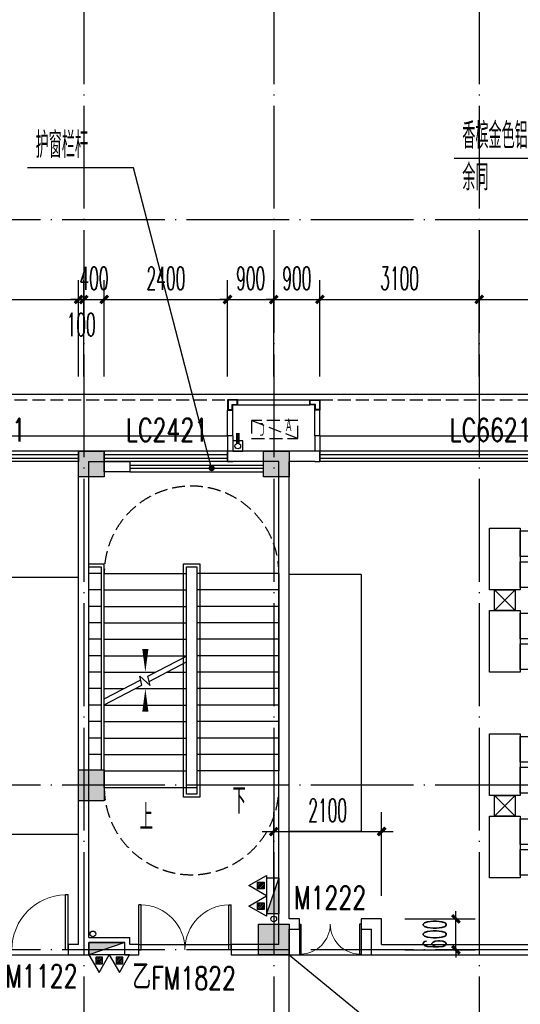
# Model space of a CAD drawing. Extents: x 1779708 to 7299578, y -1121471 to 88434.
# Tile 312 of 656: x 4587220 to 4596968, y -1020604 to -1001450. Entities that reach past the tile are written whole.
import ezdxf

# ---------------------------------------------------------------- set-up
doc = ezdxf.new("R2010")
doc.units = 0
doc.header["$LTSCALE"] = 1000
doc.header["$MEASUREMENT"] = 0
doc.linetypes.add('DASH', pattern=[0.35, 0.25, -0.1])
doc.linetypes.add('DOTE', pattern=[2.42, 2, -0.2, 0.02, -0.2])
doc.layers.get('0').update_dxf_attribs({"linetype": 'CONTINUOUS'})
doc.layers.get('Defpoints').update_dxf_attribs({"linetype": 'CONTINUOUS'})
for name, color, linetype in [('11111111111111111111111111111', 50, 'DASH'), ('DIM_LEAD', 3, 'CONTINUOUS'), ('DIM_SYMB', 3, 'CONTINUOUS'), ('DIM_污水', 3, 'CONTINUOUS'), ('DOTE', 1, 'DOTE'), ('EQUIP_灭火器', 7, 'CONTINUOUS'), ('FUR', 9, 'CONTINUOUS'), ('P_PS_DIM', 1, 'CONTINUOUS'), ('PIPE-雨水', 4, 'CONTINUOUS'), ('PUB_DIM', 3, 'CONTINUOUS'), ('PUB_TEXT', 7, 'CONTINUOUS'), ('STAIR', 2, 'CONTINUOUS'), ('WALL', 255, 'CONTINUOUS'), ('WINDOW', 2, 'CONTINUOUS'), ('WINDOW_TEXT', 7, 'CONTINUOUS'), ('修改', 6, 'CONTINUOUS'), ('墙柱', 2, 'CONTINUOUS'), ('室外构件', 4, 'CONTINUOUS'), ('看线', 3, 'CONTINUOUS'), ('空调机位表示', 70, 'CONTINUOUS')]:
    doc.layers.add(name, color=color, linetype=linetype)
doc.styles.add('_TCH_DIM', font='SIMPLEX.shx', dxfattribs={"width": 0.7, "bigfont": 'GBCBIG.shx'})
doc.styles.add('_TCH_DIM_T3', font='SIMPLEX.shx', dxfattribs={"width": 0.494118, "bigfont": 'GBCBIG.shx'})
doc.styles.add('_TCH_WINDOW', font='SIMPLEX', dxfattribs={"height": 3.5, "bigfont": 'GBCBIG'})
doc.styles.get("Standard").update_dxf_attribs({"font": 'GBENOR', "bigfont": 'GBCBIG'})
doc.dimstyles.new('_TCH_ARCH&&150', dxfattribs={"dimtxt": 446.25, "dimasz": 150, "dimexe": 375, "dimexo": 450, "dimgap": 189.375, "dimtad": 1, "dimdec": 0, "dimzin": 0, "dimdsep": 46, "dimtxsty": '_TCH_DIM_T3', "dimblk": 'ARCHTICK', "dimcen": 0.09, "dimdle": 225, "dimclrt": 7, "dimazin": 2, "dimtfac": 1, "dimtdec": 0, "dimtix": 1, "dimtmove": 2, "dimatfit": 3, "dimfxl": 250, "dimtolj": 1, "dimtzin": 0, "dimarcsym": 0})

# ---------------------------------------------------------------- blocks, each defined once
blk = doc.blocks.new('A$C159220C3')
at = {"layer": 'DOTE'}
for p, q in [((22300, 149200), (22300, 7200)), ((26000, 149200), (26000, 7200)), ((30000, 149200), (30000, 7200)), ((86800, 64700), (7200, 64700)), ((86800, 60200), (7200, 60200)), ((86800, 53700), (7200, 53700)), ((86800, 50500), (7200, 50500))]:
    blk.add_line(p, q, dxfattribs=at)
blk = doc.blocks.new('A$C55827B77')
at = {"layer": 'FUR', "color": 9}
for p, q in [((1400, 5950), (0, 5950)), ((1400, 950), (1400, 5950)), ((1400, 950), (0, 950))]:
    blk.add_line(p, q, dxfattribs=at)
for points in [[(4500, 6850), (3900, 6850), (3900, 5650), (4500, 5650)], [(4500, 6300), (4900, 6300), (4900, 6800), (4500, 6800)], [(4500, 5700), (4900, 5700), (4900, 6200), (4500, 6200)], [(4500, 5250), (3900, 5250), (3900, 4050), (4500, 4050)], [(4500, 4700), (4900, 4700), (4900, 5200), (4500, 5200)], [(4500, 4100), (4900, 4100), (4900, 4600), (4500, 4600)], [(4500, 2850), (3900, 2850), (3900, 1650), (4500, 1650)], [(4500, 2300), (4900, 2300), (4900, 2800), (4500, 2800)], [(4500, 1700), (4900, 1700), (4900, 2200), (4500, 2200)], [(4500, 1250), (3900, 1250), (3900, 50), (4500, 50)], [(4500, 700), (4900, 700), (4900, 1200), (4500, 1200)], [(4500, 100), (4900, 100), (4900, 600), (4500, 600)]]:
    blk.add_lwpolyline(points, close=True, dxfattribs=at)
for points in [[(4000, 5650), (4000, 5250), (4400, 5250), (4400, 5650), (4000, 5650), (4400, 5250), (4000, 5250), (4400, 5650)], [(4000, 1650), (4000, 1250), (4400, 1250), (4400, 1650), (4000, 1650), (4400, 1250), (4000, 1250), (4400, 1650)]]:
    blk.add_lwpolyline(points, dxfattribs=at)
blk = doc.blocks.new('A$C2BDF0305')
at = {"layer": 'FUR', "color": 9}
for p, q in [((1400, 5877), (0, 5877)), ((1400, 877), (0, 877))]:
    blk.add_line(p, q, dxfattribs=at)
blk = doc.blocks.new('A$C66903B95')
at = {"layer": '墙柱'}
h = blk.add_hatch(color=256, dxfattribs=at)
h.paths.add_polyline_path([(24950, 51000), (25450, 51000), (25450, 50500), (24950, 50500)])
h.paths.add_polyline_path([(66900, 12800), (67500, 12800), (67500, 13400), (66900, 13400)])
h.paths.add_polyline_path([(16600, 12800), (17100, 12800), (17100, 13300), (16600, 13300)])
h.paths.add_polyline_path([(27130, 15100), (27130, 15400), (26330, 15400), (26330, 15100)])
h.paths.add_polyline_path([(54500, 0), (55000, 0), (55000, 500), (54500, 500)])
h.paths.add_polyline_path([(16600, 51000), (17100, 51000), (17100, 50500), (16600, 50500)])
h.paths.add_polyline_path([(42000, 41700), (42600, 41700), (42600, 41200), (42000, 41200)])
h.paths.add_polyline_path([(58500, 32900), (59100, 32900), (59100, 32400), (58500, 32400)])
h.paths.add_polyline_path([(13000, 44800), (13500, 44800), (13500, 44200), (13000, 44200)])
h.paths.add_polyline_path([(66700, 37100), (67200, 37100), (67200, 36600), (66700, 36600)])
h.paths.add_polyline_path([(20700, 19400), (21200, 19400), (21200, 19900), (20700, 19900)])
h.paths.add_polyline_path([(20700, 26000), (21200, 26000), (21200, 26500), (20700, 26500)])
h.paths.add_polyline_path([(13000, 31800), (13500, 31800), (13500, 32400), (13000, 32400)])
h.paths.add_polyline_path([(20700, 38200), (21200, 38200), (21200, 37700), (20700, 37700)])
h.paths.add_polyline_path([(13000, 51000), (13500, 51000), (13500, 50500), (13000, 50500)])
h.paths.add_polyline_path([(74900, 12800), (75600, 12800), (75600, 13400), (74900, 13400)])
h.paths.add_polyline_path([(54900, 24500), (54400, 24500), (54400, 25000), (54900, 25000)])
h.paths.add_polyline_path([(74900, 41700), (75600, 41700), (75600, 41200), (74900, 41200)])
h.paths.add_polyline_path([(500, 44750), (1000, 44750), (1000, 44250), (500, 44250)])
h.paths.add_polyline_path([(500, 31850), (1000, 31850), (1000, 32350), (500, 32350)])
h.paths.add_polyline_path([(8400, 12800), (8900, 12800), (8900, 13300), (8400, 13300)])
h.paths.add_polyline_path([(66900, 24400), (67500, 24400), (67500, 25000), (66900, 25000)])
h.paths.add_polyline_path([(74900, 25000), (75600, 25000), (75600, 24400), (74900, 24400)])
h.paths.add_polyline_path([(58500, 25000), (59100, 25000), (59100, 24400), (58500, 24400)])
h.paths.add_polyline_path([(66700, 32900), (67200, 32900), (67200, 32400), (66700, 32400)])
h.paths.add_polyline_path([(54400, 32900), (54900, 32900), (54900, 32400), (54400, 32400)])
h.paths.add_polyline_path([(50150, 12800), (50650, 12800), (50650, 13300), (50150, 13300)])
h.paths.add_polyline_path([(46200, 51000), (46700, 51000), (46700, 50500), (46200, 50500)])
h.paths.add_polyline_path([(42500, 38200), (42000, 38200), (42000, 37700), (42500, 37700)])
h.paths.add_polyline_path([(42500, 51000), (42000, 51000), (42000, 50500), (42500, 50500)])
h.paths.add_polyline_path([(24900, 38200), (25400, 38200), (25400, 37700), (24900, 37700)])
h.paths.add_polyline_path([(20700, 31850), (21200, 31850), (21200, 32350), (20700, 32350)])
h.paths.add_polyline_path([(13000, 37600), (13500, 37600), (13500, 38200), (13000, 38200)])
h.paths.add_polyline_path([(16600, 26000), (17100, 26000), (17100, 26500), (16600, 26500)])
h.paths.add_polyline_path([(8200, 26000), (8700, 26000), (8700, 26500), (8200, 26500)])
h.paths.add_polyline_path([(500, 26000), (1000, 26000), (1000, 26500), (500, 26500)])
h.paths.add_polyline_path([(16500, 19300), (17100, 19300), (17100, 19900), (16500, 19900)])
h.paths.add_polyline_path([(8400, 19300), (8900, 19300), (8900, 19900), (8400, 19900)])
h.paths.add_polyline_path([(74900, 38500), (75600, 38500), (75600, 38000), (74900, 38000)])
h.paths.add_polyline_path([(75100, 51000), (75600, 51000), (75600, 50500), (75100, 50500)])
h.paths.add_polyline_path([(66850, 41800), (67550, 41800), (67550, 41200), (66850, 41200)])
h.paths.add_polyline_path([(66850, 51000), (67550, 51000), (67550, 50500), (66850, 50500)])
h.paths.add_polyline_path([(58450, 41800), (59150, 41800), (59150, 41200), (58450, 41200)])
h.paths.add_polyline_path([(58550, 51000), (59050, 51000), (59050, 50500), (58550, 50500)])
h.paths.add_polyline_path([(50150, 38200), (50650, 38200), (50650, 37700), (50150, 37700)])
h.paths.add_polyline_path([(50100, 41700), (50700, 41700), (50700, 41200), (50100, 41200)])
h.paths.add_polyline_path([(50150, 51000), (50650, 51000), (50650, 50500), (50150, 50500)])
h.paths.add_polyline_path([(33100, 38200), (33600, 38200), (33600, 37700), (33100, 37700)])
h.paths.add_polyline_path([(33000, 41700), (33600, 41700), (33600, 41200), (33000, 41200)])
h.paths.add_polyline_path([(24900, 41700), (25500, 41700), (25500, 41200), (24900, 41200)])
h.paths.add_polyline_path([(500, 38200), (1000, 38200), (1000, 37700), (500, 37700)])
h.paths.add_polyline_path([(16500, 41800), (17100, 41800), (17100, 41200), (16500, 41200)])
h.paths.add_polyline_path([(33100, 51000), (33600, 51000), (33600, 50500), (33100, 50500)])
h.paths.add_polyline_path([(500, 51000), (1000, 51000), (1000, 50500), (500, 50500)])
h.paths.add_polyline_path([(74900, 9300), (75600, 9300), (75600, 9800), (74900, 9800)])
h.paths.add_polyline_path([(74900, 0), (75600, 0), (75600, 500), (74900, 500)])
h.paths.add_polyline_path([(66900, 9300), (67500, 9300), (67500, 9800), (66900, 9800)])
h.paths.add_polyline_path([(66950, 0), (67450, 0), (67450, 500), (66950, 500)])
h.paths.add_polyline_path([(58500, 12800), (59100, 12800), (59100, 13400), (58500, 13400)])
h.paths.add_polyline_path([(58500, 9300), (59100, 9300), (59100, 9800), (58500, 9800)])
h.paths.add_polyline_path([(58550, 0), (59050, 0), (59050, 500), (58550, 500)])
h.paths.add_polyline_path([(50100, 9300), (50700, 9300), (50700, 9800), (50100, 9800)])
h.paths.add_polyline_path([(50150, 0), (50650, 0), (50650, 500), (50150, 500)])
h.paths.add_polyline_path([(42000, 12800), (42500, 12800), (42500, 13300), (42000, 13300)])
h.paths.add_polyline_path([(42000, 9300), (42600, 9300), (42600, 9800), (42000, 9800)])
h.paths.add_polyline_path([(33100, 12800), (33600, 12800), (33600, 13300), (33100, 13300)])
h.paths.add_polyline_path([(25060, 12800), (25660, 12800), (25660, 13200), (25060, 13200)])
h.paths.add_polyline_path([(33000, 9300), (33600, 9300), (33600, 9800), (33000, 9800)])
h.paths.add_polyline_path([(24900, 9300), (25500, 9300), (25500, 9800), (24900, 9800)])
h.paths.add_polyline_path([(0, 12500), (700, 12500), (700, 13000), (0, 13000)])
h.paths.add_polyline_path([(0, 9300), (700, 9300), (700, 9800), (0, 9800)])
h.paths.add_polyline_path([(8100, 9300), (8700, 9300), (8700, 9800), (8100, 9800)])
h.paths.add_polyline_path([(16500, 9300), (17100, 9300), (17100, 9800), (16500, 9800)])
h.paths.add_polyline_path([(42000, 0), (42500, 0), (42500, 500), (42000, 500)])
h.paths.add_polyline_path([(33100, 0), (33600, 0), (33600, 500), (33100, 500)])
h.paths.add_polyline_path([(24950, 0), (25450, 0), (25450, 500), (24950, 500)])
h.paths.add_polyline_path([(16500, 0), (17100, 0), (17100, 500), (16500, 500)])
h.paths.add_polyline_path([(8100, 0), (8700, 0), (8700, 500), (8100, 500)])
h.paths.add_polyline_path([(0, 0), (500, 0), (500, 500), (0, 500)])
h.paths.add_polyline_path([(24950, 87000), (25450, 87000), (25450, 87500), (24950, 87500)])
h.paths.add_polyline_path([(66900, 125200), (67500, 125200), (67500, 124600), (66900, 124600)])
h.paths.add_polyline_path([(16600, 125200), (17100, 125200), (17100, 124700), (16600, 124700)])
h.paths.add_polyline_path([(27130, 122900), (27130, 122600), (26330, 122600), (26330, 122900)])
h.paths.add_polyline_path([(54500, 138000), (55000, 138000), (55000, 137500), (54500, 137500)])
h.paths.add_polyline_path([(16600, 87000), (17100, 87000), (17100, 87500), (16600, 87500)])
h.paths.add_polyline_path([(42000, 96300), (42600, 96300), (42600, 96800), (42000, 96800)])
h.paths.add_polyline_path([(58500, 105100), (59100, 105100), (59100, 105600), (58500, 105600)])
h.paths.add_polyline_path([(13000, 93200), (13500, 93200), (13500, 93800), (13000, 93800)])
h.paths.add_polyline_path([(66700, 100900), (67200, 100900), (67200, 101400), (66700, 101400)])
h.paths.add_polyline_path([(20700, 118600), (21200, 118600), (21200, 118100), (20700, 118100)])
h.paths.add_polyline_path([(20700, 112000), (21200, 112000), (21200, 111500), (20700, 111500)])
h.paths.add_polyline_path([(13000, 106200), (13500, 106200), (13500, 105600), (13000, 105600)])
h.paths.add_polyline_path([(20700, 99800), (21200, 99800), (21200, 100300), (20700, 100300)])
h.paths.add_polyline_path([(13000, 87000), (13500, 87000), (13500, 87500), (13000, 87500)])
h.paths.add_polyline_path([(74900, 125200), (75600, 125200), (75600, 124600), (74900, 124600)])
h.paths.add_polyline_path([(54900, 113500), (54400, 113500), (54400, 113000), (54900, 113000)])
h.paths.add_polyline_path([(74900, 96300), (75600, 96300), (75600, 96800), (74900, 96800)])
h.paths.add_polyline_path([(500, 93250), (1000, 93250), (1000, 93750), (500, 93750)])
h.paths.add_polyline_path([(500, 106150), (1000, 106150), (1000, 105650), (500, 105650)])
h.paths.add_polyline_path([(8400, 125200), (8900, 125200), (8900, 124700), (8400, 124700)])
h.paths.add_polyline_path([(66900, 113600), (67500, 113600), (67500, 113000), (66900, 113000)])
h.paths.add_polyline_path([(74900, 113000), (75600, 113000), (75600, 113600), (74900, 113600)])
h.paths.add_polyline_path([(58500, 113000), (59100, 113000), (59100, 113600), (58500, 113600)])
h.paths.add_polyline_path([(66700, 105100), (67200, 105100), (67200, 105600), (66700, 105600)])
h.paths.add_polyline_path([(54400, 105100), (54900, 105100), (54900, 105600), (54400, 105600)])
h.paths.add_polyline_path([(50150, 125200), (50650, 125200), (50650, 124700), (50150, 124700)])
h.paths.add_polyline_path([(46200, 87000), (46700, 87000), (46700, 87500), (46200, 87500)])
h.paths.add_polyline_path([(42500, 99800), (42000, 99800), (42000, 100300), (42500, 100300)])
h.paths.add_polyline_path([(42500, 87000), (42000, 87000), (42000, 87500), (42500, 87500)])
h.paths.add_polyline_path([(24900, 99800), (25400, 99800), (25400, 100300), (24900, 100300)])
h.paths.add_polyline_path([(20700, 106150), (21200, 106150), (21200, 105650), (20700, 105650)])
h.paths.add_polyline_path([(13000, 100400), (13500, 100400), (13500, 99800), (13000, 99800)])
h.paths.add_polyline_path([(16600, 112000), (17100, 112000), (17100, 111500), (16600, 111500)])
h.paths.add_polyline_path([(8200, 112000), (8700, 112000), (8700, 111500), (8200, 111500)])
h.paths.add_polyline_path([(500, 112000), (1000, 112000), (1000, 111500), (500, 111500)])
h.paths.add_polyline_path([(16500, 118700), (17100, 118700), (17100, 118100), (16500, 118100)])
h.paths.add_polyline_path([(8400, 118700), (8900, 118700), (8900, 118100), (8400, 118100)])
h.paths.add_polyline_path([(74900, 99500), (75600, 99500), (75600, 100000), (74900, 100000)])
h.paths.add_polyline_path([(75100, 87000), (75600, 87000), (75600, 87500), (75100, 87500)])
h.paths.add_polyline_path([(66850, 96200), (67550, 96200), (67550, 96800), (66850, 96800)])
h.paths.add_polyline_path([(66850, 87000), (67550, 87000), (67550, 87500), (66850, 87500)])
h.paths.add_polyline_path([(58450, 96200), (59150, 96200), (59150, 96800), (58450, 96800)])
h.paths.add_polyline_path([(58550, 87000), (59050, 87000), (59050, 87500), (58550, 87500)])
h.paths.add_polyline_path([(50150, 99800), (50650, 99800), (50650, 100300), (50150, 100300)])
h.paths.add_polyline_path([(50100, 96300), (50700, 96300), (50700, 96800), (50100, 96800)])
h.paths.add_polyline_path([(50150, 87000), (50650, 87000), (50650, 87500), (50150, 87500)])
h.paths.add_polyline_path([(33100, 99800), (33600, 99800), (33600, 100300), (33100, 100300)])
h.paths.add_polyline_path([(33000, 96300), (33600, 96300), (33600, 96800), (33000, 96800)])
h.paths.add_polyline_path([(24900, 96300), (25500, 96300), (25500, 96800), (24900, 96800)])
h.paths.add_polyline_path([(500, 99800), (1000, 99800), (1000, 100300), (500, 100300)])
h.paths.add_polyline_path([(16500, 96200), (17100, 96200), (17100, 96800), (16500, 96800)])
h.paths.add_polyline_path([(33100, 87000), (33600, 87000), (33600, 87500), (33100, 87500)])
h.paths.add_polyline_path([(500, 87000), (1000, 87000), (1000, 87500), (500, 87500)])
h.paths.add_polyline_path([(74900, 128700), (75600, 128700), (75600, 128200), (74900, 128200)])
h.paths.add_polyline_path([(74900, 138000), (75600, 138000), (75600, 137500), (74900, 137500)])
h.paths.add_polyline_path([(66900, 128700), (67500, 128700), (67500, 128200), (66900, 128200)])
h.paths.add_polyline_path([(66950, 138000), (67450, 138000), (67450, 137500), (66950, 137500)])
h.paths.add_polyline_path([(58500, 125200), (59100, 125200), (59100, 124600), (58500, 124600)])
h.paths.add_polyline_path([(58500, 128700), (59100, 128700), (59100, 128200), (58500, 128200)])
h.paths.add_polyline_path([(58550, 138000), (59050, 138000), (59050, 137500), (58550, 137500)])
h.paths.add_polyline_path([(50100, 128700), (50700, 128700), (50700, 128200), (50100, 128200)])
h.paths.add_polyline_path([(50150, 138000), (50650, 138000), (50650, 137500), (50150, 137500)])
h.paths.add_polyline_path([(42000, 125200), (42500, 125200), (42500, 124700), (42000, 124700)])
h.paths.add_polyline_path([(42000, 128700), (42600, 128700), (42600, 128200), (42000, 128200)])
h.paths.add_polyline_path([(33100, 125200), (33600, 125200), (33600, 124700), (33100, 124700)])
h.paths.add_polyline_path([(25060, 125200), (25660, 125200), (25660, 124800), (25060, 124800)])
h.paths.add_polyline_path([(33000, 128700), (33600, 128700), (33600, 128200), (33000, 128200)])
h.paths.add_polyline_path([(24900, 128700), (25500, 128700), (25500, 128200), (24900, 128200)])
h.paths.add_polyline_path([(0, 125500), (700, 125500), (700, 125000), (0, 125000)])
h.paths.add_polyline_path([(0, 128700), (700, 128700), (700, 128200), (0, 128200)])
h.paths.add_polyline_path([(8100, 128700), (8700, 128700), (8700, 128200), (8100, 128200)])
h.paths.add_polyline_path([(16500, 128700), (17100, 128700), (17100, 128200), (16500, 128200)])
h.paths.add_polyline_path([(42000, 138000), (42500, 138000), (42500, 137500), (42000, 137500)])
h.paths.add_polyline_path([(33100, 138000), (33600, 138000), (33600, 137500), (33100, 137500)])
h.paths.add_polyline_path([(24950, 138000), (25450, 138000), (25450, 137500), (24950, 137500)])
h.paths.add_polyline_path([(16500, 138000), (17100, 138000), (17100, 137500), (16500, 137500)])
h.paths.add_polyline_path([(8100, 138000), (8700, 138000), (8700, 137500), (8100, 137500)])
h.paths.add_polyline_path([(0, 138000), (500, 138000), (500, 137500), (0, 137500)])
for points in [[(13000, 51000), (13500, 51000), (13500, 50500), (13000, 50500)], [(16600, 51000), (17100, 51000), (17100, 50500), (16600, 50500)], [(13000, 44800), (13500, 44800), (13500, 44200), (13000, 44200)], [(16500, 41800), (17100, 41800), (17100, 41200), (16500, 41200)]]:
    blk.add_lwpolyline(points, close=True, dxfattribs=at)
blk = doc.blocks.new('A$C46E9187A')
at = {"layer": '空调机位表示', "linetype": 'DASH'}
blk.add_lwpolyline([(0, 0), (0, 350), (900, 350), (900, 0)], close=True, dxfattribs=at)
blk.add_lwpolyline([(0, 0), (900, 350)], dxfattribs=at)
at = {"layer": '空调机位表示', "width": 0.6}
for s, p in [('A', (118, 145)), ('C', (651, 55))]:
    blk.add_text(s, height=250, dxfattribs=at).set_placement(p)
blk = doc.blocks.new('a1')
at = {"layer": '11111111111111111111111111111'}
for p, q in [((59122, 49136), (59122, 48936)), ((59322, 49136), (59122, 49136)), ((59322, 48936), (59322, 49136)), ((59122, 48936), (59322, 48936))]:
    blk.add_line(p, q, dxfattribs=at)
blk = doc.blocks.new('$TwtSys$00000545')
h = blk.add_hatch()
h.set_pattern_fill('ANSI31', color=256, scale=200, angle=180, style=0)
h.set_pattern_definition([(225, (199409.273, 63921.482), (17.6776695, -17.6776695), [])])
h.paths.add_polyline_path([(65, 174), (-65, 174), (-65, 44), (65, 44)])
for p, q in [((0, 344), (-198, 0)), ((198, 0), (0, 344)), ((-198, 0), (198, 0))]:
    blk.add_line(p, q)
blk.add_lwpolyline([(65, 174), (-65, 174), (-65, 44), (65, 44)], close=True)
blk = doc.blocks.new('$WINLIB2D$00000001')
at = {"color": 0}
for points in [[(-0.5, 0.5), (-0.5, -0.5)], [(-0.5, 0.5), (0.5, 0.5)], [(0.5, -0.5), (0.5, 0.5)], [(0.5, 0.1667), (-0.5, 0.1667)], [(0.5, -0.1667), (-0.5, -0.1667)], [(-0.5, -0.5), (0.5, -0.5)]]:
    blk.add_lwpolyline(points, dxfattribs=at)
blk = doc.blocks.new('$DorLib2D$00000002')
for p, q in [((-0.5, 0), (-0.5, 0.4875)), ((-0.475, 0.4875), (-0.5, 0.4875)), ((-0.475, 0), (-0.475, 0.4875)), ((0.475, 0), (0.475, 0.4875)), ((0.475, 0.4875), (0.5, 0.4875)), ((0.5, 0), (0.5, 0.4875)), ((-0.5, 0), (-0.475, 0)), ((0.5, 0), (0.475, 0))]:
    blk.add_line(p, q)
at = {"lineweight": 13}
for centre, start, end in [((-0.4875, 0), 0, 88.53072), ((0.4875, 0), 91.46928, 180)]:
    blk.add_arc(centre, 0.4875, start, end, dxfattribs=at)
blk = doc.blocks.new('$DorLib2D$00000001')
for p, q in [((0.45, 0.975), (0.5, 0.975)), ((0.45, 0), (0.45, 0.975)), ((0.5, 0), (0.5, 0.975)), ((0.5, 0), (0.45, 0))]:
    blk.add_line(p, q)
at = {"lineweight": 13}
blk.add_arc((0.475, 0), 0.975, 91.4693, 180, dxfattribs=at)
blk = doc.blocks.new('_ArchTick')
at = {"color": 0, "linetype": 'ByBlock', "const_width": 0.4}
blk.add_lwpolyline([(-0.5, -0.5), (0.5, 0.5)], dxfattribs=at)
blk = doc.blocks.new('*D6330')
at = {"layer": 'Defpoints', "color": 0, "transparency": 16777216}
for p in [(4599667, -1006893), (4596167, -1008843), (4599667, -1008843)]:
    blk.add_point(p, dxfattribs=at)
at = {"layer": 'PUB_DIM', "color": 0, "lineweight": -2, "transparency": 16777216}
for p, q in [((4596167, -1008393), (4596167, -1006518)), ((4599667, -1008393), (4599667, -1006518)), ((4595942, -1006893), (4599892, -1006893))]:
    blk.add_line(p, q, dxfattribs=at)
at = {"layer": 'PUB_DIM', "color": 0, "lineweight": -2, "transparency": 16777216, "xscale": 150, "yscale": 150, "zscale": 150, "rotation": 180}
blk.add_blockref('_ArchTick', (4596167, -1006893), dxfattribs=at)
at = {"layer": 'PUB_DIM', "color": 0, "lineweight": -2, "transparency": 16777216, "xscale": 150, "yscale": 150, "zscale": 150}
blk.add_blockref('_ArchTick', (4599667, -1006893), dxfattribs=at)
at = {"layer": 'PUB_DIM', "color": 7, "transparency": 16777216, "insert": (4597917, -1006481), "char_height": 446.2, "attachment_point": 5, "style": '_TCH_DIM_T3'}
blk.add_mtext('\\A1;3500', dxfattribs=at)
blk = doc.blocks.new('*D6331')
at = {"layer": 'Defpoints', "color": 0, "transparency": 16777216}
for p in [(4596167, -1006893), (4593067, -1008843), (4596167, -1008843)]:
    blk.add_point(p, dxfattribs=at)
at = {"layer": 'PUB_DIM', "color": 0, "lineweight": -2, "transparency": 16777216}
for p, q in [((4593067, -1008393), (4593067, -1006518)), ((4596167, -1008393), (4596167, -1006518)), ((4592842, -1006893), (4596392, -1006893))]:
    blk.add_line(p, q, dxfattribs=at)
at = {"layer": 'PUB_DIM', "color": 0, "lineweight": -2, "transparency": 16777216, "xscale": 150, "yscale": 150, "zscale": 150, "rotation": 180}
blk.add_blockref('_ArchTick', (4593067, -1006893), dxfattribs=at)
at = {"layer": 'PUB_DIM', "color": 0, "lineweight": -2, "transparency": 16777216, "xscale": 150, "yscale": 150, "zscale": 150}
blk.add_blockref('_ArchTick', (4596167, -1006893), dxfattribs=at)
at = {"layer": 'PUB_DIM', "color": 7, "transparency": 16777216, "insert": (4594617, -1006481), "char_height": 446.2, "attachment_point": 5, "style": '_TCH_DIM_T3'}
blk.add_mtext('\\A1;3100', dxfattribs=at)
blk = doc.blocks.new('*D6332')
at = {"layer": 'Defpoints', "color": 0, "transparency": 16777216}
for p in [(4593067, -1006893), (4592167, -1008843), (4593067, -1008843)]:
    blk.add_point(p, dxfattribs=at)
at = {"layer": 'PUB_DIM', "color": 0, "lineweight": -2, "transparency": 16777216}
for p, q in [((4592167, -1008393), (4592167, -1006518)), ((4593067, -1008393), (4593067, -1006518)), ((4592167, -1006893), (4592017, -1006893)), ((4592167, -1006893), (4593067, -1006893)), ((4593067, -1006893), (4593217, -1006893))]:
    blk.add_line(p, q, dxfattribs=at)
at = {"layer": 'PUB_DIM', "color": 0, "lineweight": -2, "transparency": 16777216, "xscale": 150, "yscale": 150, "zscale": 150}
blk.add_blockref('_ArchTick', (4592167, -1006893), dxfattribs=at)
at = {"layer": 'PUB_DIM', "color": 0, "lineweight": -2, "transparency": 16777216, "xscale": 150, "yscale": 150, "zscale": 150, "rotation": 180}
blk.add_blockref('_ArchTick', (4593067, -1006893), dxfattribs=at)
at = {"layer": 'PUB_DIM', "color": 7, "transparency": 16777216, "insert": (4592617, -1006481), "char_height": 446.2, "attachment_point": 5, "style": '_TCH_DIM_T3'}
blk.add_mtext('\\A1;900', dxfattribs=at)
blk = doc.blocks.new('*D6333')
at = {"layer": 'Defpoints', "color": 0, "transparency": 16777216}
for p in [(4592167, -1006893), (4591267, -1008843), (4592167, -1008843)]:
    blk.add_point(p, dxfattribs=at)
at = {"layer": 'PUB_DIM', "color": 0, "lineweight": -2, "transparency": 16777216}
for p, q in [((4591267, -1008393), (4591267, -1006518)), ((4592167, -1008393), (4592167, -1006518)), ((4591267, -1006893), (4591117, -1006893)), ((4591267, -1006893), (4592167, -1006893)), ((4592167, -1006893), (4592317, -1006893))]:
    blk.add_line(p, q, dxfattribs=at)
at = {"layer": 'PUB_DIM', "color": 0, "lineweight": -2, "transparency": 16777216, "xscale": 150, "yscale": 150, "zscale": 150}
blk.add_blockref('_ArchTick', (4591267, -1006893), dxfattribs=at)
at = {"layer": 'PUB_DIM', "color": 0, "lineweight": -2, "transparency": 16777216, "xscale": 150, "yscale": 150, "zscale": 150, "rotation": 180}
blk.add_blockref('_ArchTick', (4592167, -1006893), dxfattribs=at)
at = {"layer": 'PUB_DIM', "color": 7, "transparency": 16777216, "insert": (4591717, -1006481), "char_height": 446.2, "attachment_point": 5, "style": '_TCH_DIM_T3'}
blk.add_mtext('\\A1;900', dxfattribs=at)
blk = doc.blocks.new('*D6334')
at = {"layer": 'Defpoints', "color": 0, "transparency": 16777216}
for p in [(4591267, -1006893), (4588867, -1008843), (4591267, -1008843)]:
    blk.add_point(p, dxfattribs=at)
at = {"layer": 'PUB_DIM', "color": 0, "lineweight": -2, "transparency": 16777216}
for p, q in [((4588867, -1008393), (4588867, -1006518)), ((4591267, -1008393), (4591267, -1006518)), ((4588642, -1006893), (4591492, -1006893))]:
    blk.add_line(p, q, dxfattribs=at)
at = {"layer": 'PUB_DIM', "color": 0, "lineweight": -2, "transparency": 16777216, "xscale": 150, "yscale": 150, "zscale": 150, "rotation": 180}
blk.add_blockref('_ArchTick', (4588867, -1006893), dxfattribs=at)
at = {"layer": 'PUB_DIM', "color": 0, "lineweight": -2, "transparency": 16777216, "xscale": 150, "yscale": 150, "zscale": 150}
blk.add_blockref('_ArchTick', (4591267, -1006893), dxfattribs=at)
at = {"layer": 'PUB_DIM', "color": 7, "transparency": 16777216, "insert": (4590067, -1006481), "char_height": 446.2, "attachment_point": 5, "style": '_TCH_DIM_T3'}
blk.add_mtext('\\A1;2400', dxfattribs=at)
blk = doc.blocks.new('*D6335')
at = {"layer": 'Defpoints', "color": 0, "transparency": 16777216}
for p in [(4588867, -1006893), (4588467, -1008843), (4588867, -1008843)]:
    blk.add_point(p, dxfattribs=at)
at = {"layer": 'PUB_DIM', "color": 0, "lineweight": -2, "transparency": 16777216}
for p, q in [((4588467, -1008393), (4588467, -1006518)), ((4588867, -1008393), (4588867, -1006518)), ((4588467, -1006893), (4588317, -1006893)), ((4588467, -1006893), (4588867, -1006893)), ((4588867, -1006893), (4589017, -1006893))]:
    blk.add_line(p, q, dxfattribs=at)
at = {"layer": 'PUB_DIM', "color": 0, "lineweight": -2, "transparency": 16777216, "xscale": 150, "yscale": 150, "zscale": 150}
blk.add_blockref('_ArchTick', (4588467, -1006893), dxfattribs=at)
at = {"layer": 'PUB_DIM', "color": 0, "lineweight": -2, "transparency": 16777216, "xscale": 150, "yscale": 150, "zscale": 150, "rotation": 180}
blk.add_blockref('_ArchTick', (4588867, -1006893), dxfattribs=at)
at = {"layer": 'PUB_DIM', "color": 7, "transparency": 16777216, "insert": (4588667, -1006481), "char_height": 446.2, "attachment_point": 5, "style": '_TCH_DIM_T3'}
blk.add_mtext('\\A1;400', dxfattribs=at)
blk = doc.blocks.new('*D6336')
at = {"layer": 'Defpoints', "color": 0, "transparency": 16777216}
for p in [(4588467, -1006893), (4588367, -1008843), (4588467, -1008843)]:
    blk.add_point(p, dxfattribs=at)
at = {"layer": 'PUB_DIM', "color": 0, "lineweight": -2, "transparency": 16777216}
for p, q in [((4588367, -1008393), (4588367, -1006518)), ((4588467, -1008393), (4588467, -1006518)), ((4588367, -1006893), (4588217, -1006893)), ((4588367, -1006893), (4588467, -1006893)), ((4588467, -1006893), (4588617, -1006893))]:
    blk.add_line(p, q, dxfattribs=at)
at = {"layer": 'PUB_DIM', "color": 0, "lineweight": -2, "transparency": 16777216, "xscale": 150, "yscale": 150, "zscale": 150}
blk.add_blockref('_ArchTick', (4588367, -1006893), dxfattribs=at)
at = {"layer": 'PUB_DIM', "color": 0, "lineweight": -2, "transparency": 16777216, "xscale": 150, "yscale": 150, "zscale": 150, "rotation": 180}
blk.add_blockref('_ArchTick', (4588467, -1006893), dxfattribs=at)
at = {"layer": 'PUB_DIM', "color": 7, "transparency": 16777216, "insert": (4588417, -1007381), "char_height": 446.2, "attachment_point": 5, "style": '_TCH_DIM_T3'}
blk.add_mtext('\\A1;100', dxfattribs=at)
blk = doc.blocks.new('*D6337')
at = {"layer": 'Defpoints', "color": 0, "transparency": 16777216}
for p in [(4588367, -1006893), (4584667, -1008843), (4588367, -1008843)]:
    blk.add_point(p, dxfattribs=at)
at = {"layer": 'PUB_DIM', "color": 0, "lineweight": -2, "transparency": 16777216}
for p, q in [((4584667, -1008393), (4584667, -1006518)), ((4588367, -1008393), (4588367, -1006518)), ((4584442, -1006893), (4588592, -1006893))]:
    blk.add_line(p, q, dxfattribs=at)
at = {"layer": 'PUB_DIM', "color": 0, "lineweight": -2, "transparency": 16777216, "xscale": 150, "yscale": 150, "zscale": 150, "rotation": 180}
blk.add_blockref('_ArchTick', (4584667, -1006893), dxfattribs=at)
at = {"layer": 'PUB_DIM', "color": 0, "lineweight": -2, "transparency": 16777216, "xscale": 150, "yscale": 150, "zscale": 150}
blk.add_blockref('_ArchTick', (4588367, -1006893), dxfattribs=at)
at = {"layer": 'PUB_DIM', "color": 7, "transparency": 16777216, "insert": (4586517, -1006481), "char_height": 446.2, "attachment_point": 5, "style": '_TCH_DIM_T3'}
blk.add_mtext('\\A1;3700', dxfattribs=at)
blk = doc.blocks.new('*D6590')
at = {"layer": 'Defpoints', "color": 0, "transparency": 16777216}
for p in [(4594267, -1018943), (4595714, -1018943), (4594267, -1019543)]:
    blk.add_point(p, dxfattribs=at)
at = {"layer": 'PUB_DIM', "color": 0, "lineweight": -2, "transparency": 16777216}
for p, q in [((4594717, -1018943), (4596089, -1018943)), ((4595714, -1018943), (4595714, -1018793)), ((4595714, -1019543), (4595714, -1018943)), ((4594717, -1019543), (4596089, -1019543)), ((4595714, -1019543), (4595714, -1019693))]:
    blk.add_line(p, q, dxfattribs=at)
at = {"layer": 'PUB_DIM', "color": 0, "lineweight": -2, "transparency": 16777216, "xscale": 150, "yscale": 150, "zscale": 150}
for p, rotation in [((4595714, -1018943), 270), ((4595714, -1019543), 90)]:
    blk.add_blockref('_ArchTick', p, dxfattribs=dict(at, rotation=rotation))
at = {"layer": 'PUB_DIM', "color": 7, "transparency": 16777216, "insert": (4595301, -1019243), "char_height": 446.2, "attachment_point": 5, "rotation": 90, "style": '_TCH_DIM_T3'}
blk.add_mtext('\\A1;600', dxfattribs=at)
blk = doc.blocks.new('*D6591')
at = {"layer": 'Defpoints', "color": 0, "transparency": 16777216}
for p in [(4594267, -1017243), (4592167, -1018943), (4594267, -1018943)]:
    blk.add_point(p, dxfattribs=at)
at = {"layer": 'PUB_DIM', "color": 0, "lineweight": -2, "transparency": 16777216}
for p, q in [((4592167, -1018493), (4592167, -1016868)), ((4594267, -1018493), (4594267, -1016868)), ((4591942, -1017243), (4594492, -1017243))]:
    blk.add_line(p, q, dxfattribs=at)
at = {"layer": 'PUB_DIM', "color": 0, "lineweight": -2, "transparency": 16777216, "xscale": 150, "yscale": 150, "zscale": 150, "rotation": 180}
blk.add_blockref('_ArchTick', (4592167, -1017243), dxfattribs=at)
at = {"layer": 'PUB_DIM', "color": 0, "lineweight": -2, "transparency": 16777216, "xscale": 150, "yscale": 150, "zscale": 150}
blk.add_blockref('_ArchTick', (4594267, -1017243), dxfattribs=at)
at = {"layer": 'PUB_DIM', "color": 7, "transparency": 16777216, "insert": (4593217, -1016831), "char_height": 446.2, "attachment_point": 5, "style": '_TCH_DIM_T3'}
blk.add_mtext('\\A1;2100', dxfattribs=at)

msp = doc.modelspace()

# ---------------------------------------------------------------- linework, layer by layer
at = {"color": 1}
for p, q in [((4592027.1, -1018143.3), (4592027.1, -1018843.3)), ((4592027.1, -1018143.3), (4592267.1, -1018143.3)), ((4592267.1, -1018143.3), (4592027.1, -1018843.3)), ((4592267.1, -1018143.3), (4592267.1, -1018843.3)), ((4592267.1, -1018843.3), (4592027.1, -1018843.3)), ((4588567.1, -1019403.3), (4588567.1, -1019643.3)), ((4589267.1, -1019403.3), (4588567.1, -1019403.3)), ((4589267.1, -1019403.3), (4588567.1, -1019643.3)), ((4589267.1, -1019643.3), (4589267.1, -1019403.3)), ((4589267.1, -1019643.3), (4588567.1, -1019643.3))]:
    msp.add_line(p, q, dxfattribs=at)
for points in [[(4592267.1, -1018843.3), (4592027.1, -1018843.3), (4592267.1, -1018143.3)], [(4588567.1, -1019403.3), (4588567.1, -1019643.3), (4589267.1, -1019403.3)]]:
    msp.add_solid(points, dxfattribs=at)
at = {"layer": 'DIM_LEAD'}
for p, q in [((4598251.4, -1004149.5), (4595680.2, -1004149.5)), ((4589433.9, -1004330.2), (4587373.1, -1004330.2)), ((4590957.9, -1010173.3), (4589433.9, -1004330.2))]:
    msp.add_line(p, q, dxfattribs=at)
at = {"layer": 'DIM_LEAD', "const_width": 60}
msp.add_lwpolyline([(4590965.4, -1010202.3, 1), (4590950.3, -1010144.3, 1)], format="xyb", close=True, dxfattribs=at)
at = {"layer": 'DIM_SYMB'}
for points in [[(4591467.1, -1016223.3, 0, 0, 0), (4591467.1, -1011123.3, 0, 0, 0), (4589667.1, -1011123.3, 0, 0, 0), (4589667.1, -1014143.3, 0, 120, 0), (4589667.1, -1013693.3, 0, 0, 0)], [(4589667.1, -1016543.3, 0, 0, 0), (4589667.1, -1014463.3, 0, 120, 0), (4589667.1, -1014913.3, 0, 0, 0)]]:
    msp.add_lwpolyline(points, format="xyseb", dxfattribs=at)
at = {"layer": 'DIM_污水', "color": 7}
msp.add_circle((4591467.1, -1009743.3), 55, dxfattribs=at)
at = {"layer": 'DIM_污水', "color": 1}
for centre in [(4592167.1, -1018943.3), (4588644.7, -1019234.4)]:
    msp.add_circle(centre, 55, dxfattribs=at)
at = {"layer": 'PIPE-雨水', "const_width": 75}
msp.add_lwpolyline([(4591467.1, -1009688.3), (4591467.1, -1009488.3)], dxfattribs=at)
at = {"layer": 'STAIR'}
for p, q in [((4590407.1, -1016573.3), (4590407.1, -1012033.3)), ((4590407.1, -1012033.3), (4590727.1, -1012033.3)), ((4590727.1, -1012033.3), (4590727.1, -1016573.3)), ((4588807.1, -1012223.3), (4588567.1, -1012223.3)), ((4588867.1, -1014663), (4588867.1, -1012223.3)), ((4588867.1, -1012223.3), (4590467.1, -1012223.3)), ((4590467.1, -1016513.3), (4590467.1, -1012093.3)), ((4590467.1, -1012093.3), (4590667.1, -1012093.3)), ((4590467.1, -1013831), (4590467.1, -1012223.3)), ((4590667.1, -1012093.3), (4590667.1, -1016513.3)), ((4590667.1, -1012223.3), (4590667.1, -1016063.3)), ((4592267.1, -1012223.3), (4590667.1, -1012223.3)), ((4592267.1, -1012223.3), (4592267.1, -1016063.3)), ((4588807.1, -1012543.3), (4588567.1, -1012543.3)), ((4588867.1, -1012543.3), (4590467.1, -1012543.3)), ((4592267.1, -1012543.3), (4590667.1, -1012543.3)), ((4588807.1, -1012863.3), (4588567.1, -1012863.3)), ((4588867.1, -1012863.3), (4590467.1, -1012863.3)), ((4592267.1, -1012863.3), (4590667.1, -1012863.3)), ((4588807.1, -1013183.3), (4588567.1, -1013183.3)), ((4588867.1, -1013183.3), (4590467.1, -1013183.3)), ((4592267.1, -1013183.3), (4590667.1, -1013183.3)), ((4588807.1, -1013503.3), (4588567.1, -1013503.3)), ((4588867.1, -1013503.3), (4590467.1, -1013503.3)), ((4592267.1, -1013503.3), (4590667.1, -1013503.3)), ((4588807.1, -1013823.3), (4588567.1, -1013823.3)), ((4588867.1, -1013823.3), (4590467.1, -1013823.3)), ((4589717.9, -1014220.5), (4590467.1, -1013831)), ((4589740.3, -1014321.6), (4590467.1, -1013943.7)), ((4590467.1, -1016383.3), (4590467.1, -1013943.7)), ((4592267.1, -1013823.3), (4590667.1, -1013823.3)), ((4588807.1, -1014143.3), (4588567.1, -1014143.3)), ((4588867.1, -1014143.3), (4589866.4, -1014143.3)), ((4590083.2, -1014143.3), (4590467.1, -1014143.3)), ((4592267.1, -1014143.3), (4590667.1, -1014143.3)), ((4588867.1, -1014663), (4589576.2, -1014294.2)), ((4589598.6, -1014395.3), (4589560, -1014221.1)), ((4589560, -1014221.1), (4589758.3, -1014402.9)), ((4589758.3, -1014402.9), (4589717.9, -1014220.5)), ((4588807.1, -1014463.3), (4588567.1, -1014463.3)), ((4588867.1, -1014775.7), (4589598.6, -1014395.3)), ((4588867.1, -1014463.3), (4589251, -1014463.3)), ((4589467.8, -1014463.3), (4590467.1, -1014463.3)), ((4592267.1, -1014463.3), (4590667.1, -1014463.3)), ((4588807.1, -1014783.3), (4588567.1, -1014783.3)), ((4588867.1, -1016383.3), (4588867.1, -1014775.7)), ((4588867.1, -1014783.3), (4590467.1, -1014783.3)), ((4592267.1, -1014783.3), (4590667.1, -1014783.3)), ((4588807.1, -1015103.3), (4588567.1, -1015103.3)), ((4588867.1, -1015103.3), (4590467.1, -1015103.3)), ((4592267.1, -1015103.3), (4590667.1, -1015103.3)), ((4588807.1, -1015423.3), (4588567.1, -1015423.3)), ((4588867.1, -1015423.3), (4590467.1, -1015423.3)), ((4592267.1, -1015423.3), (4590667.1, -1015423.3)), ((4588807.1, -1015743.3), (4588567.1, -1015743.3)), ((4588867.1, -1015743.3), (4590467.1, -1015743.3)), ((4592267.1, -1015743.3), (4590667.1, -1015743.3)), ((4588867.1, -1016063.3), (4590467.1, -1016063.3)), ((4592267.1, -1016063.3), (4590667.1, -1016063.3)), ((4588867.1, -1016383.3), (4590467.1, -1016383.3)), ((4590467.1, -1016383.3), (4590667.1, -1016383.3)), ((4590727.1, -1016573.3), (4590407.1, -1016573.3)), ((4590667.1, -1016513.3), (4590467.1, -1016513.3))]:
    msp.add_line(p, q, dxfattribs=at)
for points in [[(4588867.1, -1016043.3), (4588867.1, -1012043.3), (4588567.1, -1012043.3)], [(4588567.1, -1012093.3), (4588807.1, -1012093.3), (4588807.1, -1016043.3), (4588867.1, -1016043.3)]]:
    msp.add_lwpolyline(points, dxfattribs=at)
at = {"layer": 'STAIR', "linetype": 'DASH'}
for centre, start, end in [((4590567.1, -1012223.3), 0, 180), ((4590567.1, -1016383.3), 180, 0)]:
    msp.add_arc(centre, 1700, start, end, dxfattribs=at)
at = {"layer": 'WALL'}
for p, q in [((4591267.1, -1009543.3), (4591267.1, -1009843.3)), ((4591367.1, -1009543.3), (4591267.1, -1009543.3)), ((4591367.1, -1009543.3), (4591367.1, -1009843.3)), ((4592967.1, -1009543.3), (4592967.1, -1009843.3)), ((4593067.1, -1009543.3), (4592967.1, -1009543.3)), ((4593067.1, -1009543.3), (4593067.1, -1009843.3)), ((4588467.1, -1009843.3), (4588367.1, -1009843.3)), ((4588367.1, -1009843.3), (4588367.1, -1010043.3)), ((4588867.1, -1009843.3), (4588467.1, -1009843.3)), ((4588867.1, -1010043.3), (4588867.1, -1009843.3)), ((4591267.1, -1009843.3), (4591267.1, -1010043.3)), ((4592367.1, -1009843.3), (4591367.1, -1009843.3)), ((4592967.1, -1009843.3), (4592367.1, -1009843.3)), ((4593067.1, -1010043.3), (4593067.1, -1009843.3)), ((4588367.1, -1019403.3), (4588367.1, -1010043.3)), ((4588567.1, -1010043.3), (4588867.1, -1010043.3)), ((4588567.1, -1019303.3), (4588567.1, -1010043.3)), ((4591267.1, -1010043.3), (4591367.1, -1010043.3)), ((4592267.1, -1010043.3), (4591367.1, -1010043.3)), ((4592267.1, -1019043.3), (4592267.1, -1010043.3)), ((4592967.1, -1010043.3), (4592467.1, -1010043.3)), ((4592467.1, -1018943.3), (4592467.1, -1010043.3)), ((4592967.1, -1010043.3), (4593067.1, -1010043.3)), ((4592667.1, -1018943.3), (4592467.1, -1018943.3)), ((4592667.1, -1019143.3), (4592667.1, -1018943.3)), ((4594267.1, -1018943.3), (4593867.1, -1018943.3)), ((4593867.1, -1018943.3), (4593867.1, -1019143.3)), ((4594267.1, -1019443.3), (4594267.1, -1018943.3)), ((4592267.1, -1019443.3), (4592267.1, -1019043.3)), ((4592467.1, -1019643.3), (4592467.1, -1019143.3)), ((4592467.1, -1019143.3), (4592667.1, -1019143.3)), ((4593867.1, -1019143.3), (4594067.1, -1019143.3)), ((4594067.1, -1019643.3), (4594067.1, -1019143.3)), ((4588567.1, -1019303.3), (4589367.1, -1019303.3)), ((4589367.1, -1019443.3), (4589367.1, -1019303.3)), ((4588367.1, -1019443.3), (4588167.1, -1019443.3)), ((4588167.1, -1019443.3), (4588167.1, -1019643.3)), ((4588367.1, -1019443.3), (4588367.1, -1019403.3)), ((4588567.1, -1019403.3), (4589267.1, -1019403.3)), ((4588567.1, -1019643.3), (4588567.1, -1019403.3)), ((4589267.1, -1019643.3), (4589267.1, -1019403.3)), ((4589538.5, -1019443.3), (4589367.1, -1019443.3)), ((4589538.5, -1019643.3), (4589538.5, -1019443.3)), ((4592267.1, -1019443.3), (4591338.5, -1019443.3)), ((4591338.5, -1019443.3), (4591338.5, -1019643.3)), ((4594267.1, -1019443.3), (4606567.1, -1019443.3)), ((4588167.1, -1019643.3), (4588567.1, -1019643.3)), ((4589267.1, -1019643.3), (4589538.5, -1019643.3)), ((4591338.5, -1019643.3), (4592467.1, -1019643.3)), ((4594067.1, -1019643.3), (4606767.1, -1019643.3))]:
    msp.add_line(p, q, dxfattribs=at)
msp.add_lwpolyline([(4589367.1, -1010043.3), (4589367.1, -1010243.3), (4588867.1, -1010243.3), (4588867.1, -1010043.3), (4589367.1, -1010043.3)], dxfattribs=at)
at = {"layer": 'WINDOW'}
for p, q in [((4589538.5, -1019443.3), (4591338.5, -1019443.3)), ((4587067.1, -1019643.3), (4588167.1, -1019643.3))]:
    msp.add_line(p, q, dxfattribs=at)
at = {"layer": '室外构件'}
for p, q in [((4592467.1, -1022643.3), (4592467.1, -1019643.3)), ((4592467.1, -1019643.3), (4595767.1, -1022343.3)), ((4592467.1, -1019643.3), (4617367.1, -1019643.3))]:
    msp.add_line(p, q, dxfattribs=at)
for points in [[(4591267.1, -1009043.3), (4591367.1, -1009043.3), (4591367.1, -1008943.3), (4591467.1, -1008943.3), (4591467.1, -1008843.3), (4591267.1, -1008843.3), (4591267.1, -1009043.3)], [(4591467.1, -1008843.3), (4592867.1, -1008843.3)], [(4591467.1, -1008943.3), (4592867.1, -1008943.3)], [(4593067.1, -1009043.3), (4592967.1, -1009043.3), (4592967.1, -1008943.3), (4592867.1, -1008943.3), (4592867.1, -1008843.3), (4593067.1, -1008843.3), (4593067.1, -1009043.3)], [(4591267.1, -1009543.3), (4591267.1, -1009043.3)], [(4591367.1, -1009543.3), (4591367.1, -1009043.3)], [(4592967.1, -1009543.3), (4592967.1, -1009043.3)], [(4593067.1, -1009543.3), (4593067.1, -1009043.3)], [(4589367.1, -1010113.3), (4591967.1, -1010113.3)], [(4589367.1, -1010173.3), (4591967.1, -1010173.3)]]:
    msp.add_lwpolyline(points, dxfattribs=at)
for points in [[(4591277.1, -1009033.3), (4591357.1, -1009033.3), (4591357.1, -1008933.3), (4591457.1, -1008933.3), (4591457.1, -1008853.3), (4591277.1, -1008853.3)], [(4593057.1, -1009033.3), (4592977.1, -1009033.3), (4592977.1, -1008933.3), (4592877.1, -1008933.3), (4592877.1, -1008853.3), (4593057.1, -1008853.3)], [(4589367.1, -1010243.3), (4591967.1, -1010243.3), (4591967.1, -1010043.3), (4589367.1, -1010043.3)]]:
    msp.add_lwpolyline(points, close=True, dxfattribs=at)
at = {"layer": '看线', "color": 190, "linetype": 'DASH'}
for p, q in [((4584667.1, -1008843.3), (4591267.1, -1008843.3)), ((4593067.1, -1008843.3), (4599667.1, -1008843.3))]:
    msp.add_line(p, q, dxfattribs=at)
at = {"layer": '看线', "color": 190}
for p, q in [((4584667.1, -1009543.3), (4591267.1, -1009543.3)), ((4593067.1, -1009543.3), (4599667.1, -1009543.3))]:
    msp.add_line(p, q, dxfattribs=at)
msp.add_lwpolyline([(4641667.1, -1008843.3), (4641667.1, -1008743.3), (4575267.1, -1008743.3), (4575267.1, -1034443.3), (4575367.1, -1034443.3)], dxfattribs=at)

# ---------------------------------------------------------------- block references
at = {"layer": 'EQUIP_灭火器', "color": 6, "yscale": -1, "rotation": 270}
for p in [(4592027.1, -1018294.9), (4592027.1, -1018691.7)]:
    msp.add_blockref('$TwtSys$00000545', p, dxfattribs=at)
at = {"layer": 'EQUIP_灭火器', "color": 6, "xscale": -1, "yscale": -1, "rotation": 1.334020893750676e-08}
for p in [(4588765.5, -1019643.3), (4589162.3, -1019643.3)]:
    msp.add_blockref('$TwtSys$00000545', p, dxfattribs=at)
at = {"layer": 'FUR', "color": 9, "xscale": -1}
msp.add_blockref('A$C2BDF0305', (4588367.1, -1018170.7), dxfattribs=at)
at = {"layer": 'FUR', "color": 9, "xscale": -1, "rotation": 180}
msp.add_blockref('A$C55827B77', (4592467.1, -1011293.3), dxfattribs=at)
at = {"layer": 'P_PS_DIM', "color": 7}
msp.add_blockref('a1', (4532245.1, -1058778.9), dxfattribs=at)
at = {"layer": 'WINDOW'}
ref = msp.add_blockref('$WINLIB2D$00000001', (4586517.1, -1009943.3), dxfattribs=dict(at, xscale=3700, yscale=200, zscale=3700, rotation=180))
ref.add_attrib('A', 'LC3721', (4585744.6, -1009653.9), dxfattribs={"layer": 'WINDOW_TEXT', "height": 446.25, "style": '_TCH_WINDOW', "width": 0.705882})
ref = msp.add_blockref('$WINLIB2D$00000001', (4590067.1, -1009943.3), dxfattribs=dict(at, xscale=2400, yscale=200, zscale=2400, rotation=180))
ref.add_attrib('A', 'LC2421', (4589294.6, -1009653.9), dxfattribs={"layer": 'WINDOW_TEXT', "height": 446.25, "style": '_TCH_WINDOW', "width": 0.705882})
ref = msp.add_blockref('$WINLIB2D$00000001', (4596367.1, -1009943.3), dxfattribs=dict(at, xscale=6600, yscale=200, zscale=6600, rotation=180.0000000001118))
ref.add_attrib('A', 'LC6621', (4595594.6, -1009653.9), dxfattribs={"layer": 'WINDOW_TEXT', "height": 446.25, "style": '_TCH_WINDOW', "width": 0.705882})
ref = msp.add_blockref('$DorLib2D$00000002', (4593267.1, -1019043.3), dxfattribs=dict(at, xscale=1200, yscale=-1200, zscale=1200, rotation=359.9999999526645))
ref.add_attrib('A', 'M1222', (4592562.1, -1018753.9), dxfattribs={"layer": 'WINDOW_TEXT', "height": 446.25, "style": '_TCH_WINDOW', "width": 0.705882})
ref = msp.add_blockref('$DorLib2D$00000001', (4587617.1, -1019543.3), dxfattribs=dict(at, xscale=1100, yscale=1100, zscale=1100))
ref.add_attrib('A', 'M1122', (4586942.1, -1020278.9), dxfattribs={"layer": 'WINDOW_TEXT', "height": 446.25, "style": '_TCH_WINDOW', "width": 0.705882})
at = {"layer": 'WINDOW', "xscale": 1800, "yscale": 1800, "zscale": 1800, "rotation": 359.9999999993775}
msp.add_blockref('$DorLib2D$00000002', (4590438.5, -1019543.3), dxfattribs=at)
at = {"layer": '修改'}
for name, p in [('A$C159220C3', (4566167.1, -1070043.3)), ('A$C66903B95', (4575367.1, -1060843.3))]:
    msp.add_blockref(name, p, dxfattribs=at)
at = {"layer": '空调机位表示', "linetype": 'DASH', "xscale": -1}
msp.add_blockref('A$C46E9187A', (4592634.5, -1009598.5), dxfattribs=at)

# ---------------------------------------------------------------- texts
at = {"layer": 'PUB_TEXT', "color": 7, "style": '_TCH_DIM', "width": 0.7}
for s, height, p in [('香槟金色铝合金方管', 506.38, (4595837.7, -1003958.5)), ('护窗栏杆', 506.38, (4587530.6, -1004139.2)), ('余同', 506.38, (4595837.7, -1004770.6)), ('下', 506.4, (4591367.4, -1016898.3)), ('上', 506.4, (4589557.6, -1017218.3))]:
    msp.add_text(s, height=height, dxfattribs=at).set_placement(p)
at = {"layer": 'WINDOW_TEXT', "style": '_TCH_WINDOW'}
msp.add_text('乙', height=506.4, dxfattribs=at).set_placement((4589414.1, -1020318.3))
at = {"layer": 'WINDOW_TEXT', "style": '_TCH_WINDOW', "width": 0.705882}
msp.add_text('FM1822', height=446.25, dxfattribs=at).set_placement((4589782.8, -1020318.3))

# ---------------------------------------------------------------- dimensions: what is measured, and where the dimension line sits
at = {"layer": 'PUB_DIM'}
for p1, p2, distance, picture, middle in [((4584667.1, -1008843.3), (4588367.1, -1008843.3), 1950, '*D6337', (4586517.1, -1006480.8)), ((4588467.1, -1008843.3), (4588867.1, -1008843.3), 1950, '*D6335', (4588667.1, -1006480.8)), ((4588867.1, -1008843.3), (4591267.1, -1008843.3), 1950, '*D6334', (4590067.1, -1006480.8)), ((4591267.1, -1008843.3), (4592167.1, -1008843.3), 1950, '*D6333', (4591717.1, -1006480.8)), ((4592167.1, -1008843.3), (4593067.1, -1008843.3), 1950, '*D6332', (4592617.1, -1006480.8)), ((4593067.1, -1008843.3), (4596167.1, -1008843.3), 1950, '*D6331', (4594617.1, -1006480.8)), ((4596167.1, -1008843.3), (4599667.1, -1008843.3), 1950, '*D6330', (4597917.1, -1006480.8)), ((4592167.1, -1018943.3), (4594267.1, -1018943.3), 1700, '*D6591', (4593217.1, -1016830.8)), ((4594267.1, -1019543.3), (4594267.1, -1018943.3), -1446.9, '*D6590', (4595301.5, -1019243.3))]:
    dim = msp.add_aligned_dim(p1=p1, p2=p2, distance=distance, dimstyle='_TCH_ARCH&&150', dxfattribs=at)
    dim.commit()
    dim.dimension.update_dxf_attribs({"geometry": picture, "text_midpoint": middle})
dim = msp.add_linear_dim(base=(4588467.1, -1006893.3), p1=(4588367.1, -1008843.3), p2=(4588467.1, -1008843.3), angle=0, dimstyle='_TCH_ARCH&&150', dxfattribs=at)
dim.commit()
dim.dimension.update_dxf_attribs({"geometry": '*D6336', "text_midpoint": (4588417.1, -1007380.8), "dimtype": 161})

doc.saveas('drawing.dxf')
